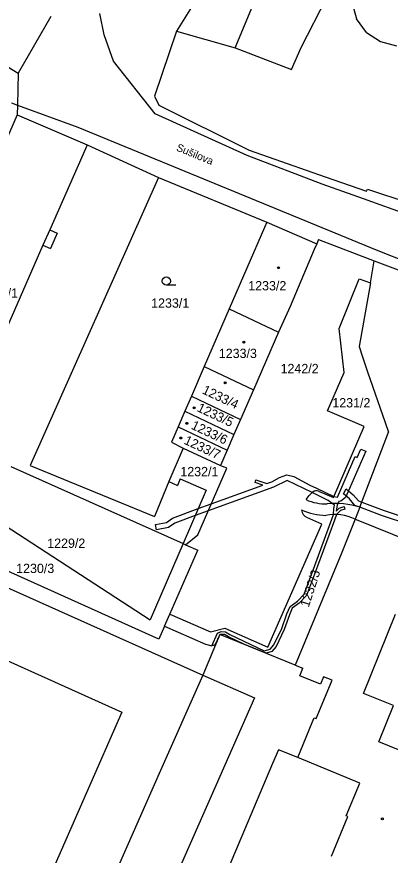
# Model space of a CAD drawing. Extents: x -593183 to -588034, y -1130415 to -1124994.
# Drawn here: x -590794.7 to -590726.4, y -1129085.7 to -1128932.4 of the extents above; entities that cross this region are included whole.
import ezdxf

# ---------------------------------------------------------------- set-up
doc = ezdxf.new("R2010")
doc.units = 0
for name, color, linetype in [('Vrstva 1', 7, 'Continuous'), ('Vrstva 15', 7, 'Continuous'), ('Vrstva 18', 7, 'Continuous'), ('Vrstva 19', 7, 'Continuous'), ('Vrstva 25', 7, 'Continuous'), ('Vrstva 27', 7, 'Continuous'), ('Vrstva 4', 7, 'Continuous')]:
    doc.layers.add(name, color=color, linetype=linetype)

msp = doc.modelspace()

# ---------------------------------------------------------------- linework, layer by layer
at = {"layer": 'Vrstva 1'}
for p, q in [((-590742.7, -1128938.07), (-590734.86, -1128922.71)), ((-590754.79, -1128938.13), (-590748.96, -1128924.23)), ((-590733.37, -1128929.98), (-590732.59, -1128932.8)), ((-590778.72, -1128935.77), (-590779.5, -1128931.86)), ((-590762.78, -1128930.71), (-590765.47, -1128935.05)), ((-590788.44, -1128932.42), (-590794.42, -1128942.78)), ((-590730.78, -1128935.33), (-590732.59, -1128932.8)), ((-590807.66, -1128934.68), (-590794.42, -1128942.78)), ((-590777.02, -1128940.57), (-590778.72, -1128935.77)), ((-590765.47, -1128935.05), (-590769.5, -1128946.96)), ((-590765.47, -1128935.05), (-590754.79, -1128938.13)), ((-590730.78, -1128935.33), (-590728.23, -1128936.97)), ((-590728.23, -1128936.97), (-590725.28, -1128937.78)), ((-590754.79, -1128938.13), (-590744.51, -1128942.06)), ((-590744.51, -1128942.06), (-590742.7, -1128938.07)), ((-590769.38, -1128950.19), (-590777.02, -1128940.57)), ((-590794.42, -1128942.78), (-590794.56, -1128948.61)), ((-590769.5, -1128946.96), (-590768.74, -1128948.59)), ((-590795.67, -1128948.19), (-590794.56, -1128948.61)), ((-590794.56, -1128948.61), (-590794.6, -1128950.4)), ((-590794.56, -1128948.61), (-590783.53, -1128952.65)), ((-590768.74, -1128948.59), (-590752.22, -1128956.82)), ((-590752.61, -1128957.79), (-590769.38, -1128950.19)), ((-590794.6, -1128950.4), (-590818.7, -1129005.38)), ((-590794.6, -1128950.4), (-590781.82, -1128955.89)), ((-590783.53, -1128952.65), (-590729, -1128975.06)), ((-590781.82, -1128955.89), (-590768.76, -1128961.85)), ((-590738.87, -1128963.06), (-590752.61, -1128957.79)), ((-590752.22, -1128956.82), (-590738.32, -1128961.7)), ((-590768.76, -1128961.85), (-590792.23, -1129014.5)), ((-590768.76, -1128961.85), (-590748.98, -1128970.01)), ((-590738.32, -1128961.7), (-590730.76, -1128964.36)), ((-590731.32, -1128965.75), (-590738.87, -1128963.06)), ((-590730.76, -1128964.36), (-590730.61, -1128963.98)), ((-590730.61, -1128963.98), (-590710.41, -1128970.67)), ((-590711.31, -1128972.9), (-590731.32, -1128965.75)), ((-590748.98, -1128970.01), (-590749.43, -1128970.99)), ((-590748.98, -1128970.01), (-590739.83, -1128973.94)), ((-590749.43, -1128970.99), (-590755.84, -1128985.84)), ((-590739.52, -1128973.17), (-590739.83, -1128973.94)), ((-590739.52, -1128973.17), (-590729.36, -1128977.06)), ((-590739.83, -1128973.94), (-590740.32, -1128975.01)), ((-590740.32, -1128975.01), (-590744.74, -1128985.41)), ((-590729, -1128975.06), (-590722.34, -1128977.74)), ((-590730.07, -1128981.09), (-590729.36, -1128977.06)), ((-590729.36, -1128977.06), (-590724.51, -1128978.92)), ((-590735.74, -1128989.44), (-590732.12, -1128980.37)), ((-590732.12, -1128980.37), (-590730.07, -1128981.09)), ((-590730.07, -1128981.09), (-590732.14, -1128992.76)), ((-590744.74, -1128985.41), (-590746.86, -1128990.1)), ((-590755.84, -1128985.84), (-590760.41, -1128996.39)), ((-590755.84, -1128985.84), (-590746.86, -1128990.1)), ((-590746.86, -1128990.1), (-590751.44, -1129000.65)), ((-590734.86, -1128997.48), (-590735.74, -1128989.44)), ((-590732.14, -1128992.76), (-590731.49, -1128994.65)), ((-590731.49, -1128994.65), (-590730.57, -1128997.34)), ((-590760.41, -1128996.39), (-590762.75, -1129001.81)), ((-590760.41, -1128996.39), (-590751.44, -1129000.65)), ((-590737.91, -1129004.47), (-590734.86, -1128997.48)), ((-590730.57, -1128997.34), (-590727.38, -1129006.63)), ((-590751.44, -1129000.65), (-590753.79, -1129006.06)), ((-590762.75, -1129001.81), (-590763.95, -1129004.56)), ((-590762.75, -1129001.81), (-590753.79, -1129006.06)), ((-590763.95, -1129004.56), (-590765.18, -1129007.41)), ((-590763.95, -1129004.56), (-590754.99, -1129008.81)), ((-590731.21, -1129007.38), (-590737.91, -1129004.47)), ((-590753.79, -1129006.06), (-590754.99, -1129008.81)), ((-590727.38, -1129006.63), (-590726.78, -1129008.38)), ((-590765.18, -1129007.41), (-590766.41, -1129010.25)), ((-590765.18, -1129007.41), (-590756.22, -1129011.66)), ((-590736.81, -1129020.36), (-590731.21, -1129007.38)), ((-590732.01, -1129022.13), (-590726.78, -1129008.38)), ((-590754.99, -1129008.81), (-590756.22, -1129011.66)), ((-590764.26, -1129011.34), (-590766.89, -1129017.42)), ((-590766.41, -1129010.25), (-590764.26, -1129011.34)), ((-590764.26, -1129011.34), (-590757.46, -1129014.5)), ((-590756.22, -1129011.66), (-590757.46, -1129014.5)), ((-590792.23, -1129014.5), (-590769.49, -1129023.82)), ((-590757.46, -1129014.5), (-590756.84, -1129014.76)), ((-590812.05, -1129015.6), (-590770.33, -1129042.68)), ((-590795.79, -1129014.65), (-590764.3, -1129028.78)), ((-590761.59, -1129027.14), (-590756.29, -1129014.99)), ((-590756.29, -1129014.99), (-590756.84, -1129014.76)), ((-590766.89, -1129017.42), (-590769.49, -1129023.82)), ((-590766.89, -1129017.42), (-590765.33, -1129018.15)), ((-590764.8, -1129016.94), (-590765.33, -1129018.15)), ((-590764.8, -1129016.94), (-590760.05, -1129019)), ((-590760.05, -1129019), (-590764.3, -1129028.78)), ((-590739.54, -1129019.18), (-590736.81, -1129020.36)), ((-590741.81, -1129020.73), (-590741.27, -1129019.96)), ((-590741.27, -1129019.96), (-590740.56, -1129019.33)), ((-590732.01, -1129022.13), (-590732.84, -1129024.32)), ((-590826.68, -1129023.22), (-590760.68, -1129052.84)), ((-590748.8, -1129047.71), (-590738.95, -1129025.21)), ((-590738.95, -1129025.21), (-590741.65, -1129023.98)), ((-590738.95, -1129025.21), (-590741.65, -1129023.98)), ((-590738.95, -1129025.21), (-590741.65, -1129023.98)), ((-590738.95, -1129025.21), (-590741.65, -1129023.98)), ((-590738.95, -1129025.21), (-590741.65, -1129023.98)), ((-590738.95, -1129025.21), (-590741.65, -1129023.98)), ((-590738.95, -1129025.21), (-590741.65, -1129023.98)), ((-590732.84, -1129024.32), (-590735.3, -1129030.39)), ((-590732.84, -1129024.32), (-590732.38, -1129024.51)), ((-590732.38, -1129024.51), (-590720.57, -1129029.29)), ((-590763.83, -1129028.99), (-590761.59, -1129027.14)), ((-590764.3, -1129028.78), (-590770.33, -1129042.68)), ((-590764.3, -1129028.78), (-590763.83, -1129028.99)), ((-590763.83, -1129028.99), (-590761.6, -1129029.99)), ((-590766.73, -1129041.66), (-590761.6, -1129029.99)), ((-590735.3, -1129030.39), (-590743.8, -1129050.98)), ((-590768.75, -1129046.27), (-590800.66, -1129031.89)), ((-590767.69, -1129043.85), (-590766.73, -1129041.66)), ((-590766.73, -1129041.66), (-590759.29, -1129044.92)), ((-590767.69, -1129043.85), (-590768.75, -1129046.27)), ((-590767.69, -1129043.85), (-590760.18, -1129047.16)), ((-590759.29, -1129044.92), (-590756.67, -1129044.22)), ((-590756.67, -1129044.22), (-590748.8, -1129047.71)), ((-590757.56, -1129045.37), (-590758.38, -1129047.3)), ((-590743.8, -1129050.98), (-590757.56, -1129045.37)), ((-590758.38, -1129047.3), (-590760.68, -1129052.84)), ((-590760.18, -1129047.16), (-590759.03, -1129047.44)), ((-590758.38, -1129047.3), (-590759.03, -1129047.44)), ((-590743.8, -1129050.98), (-590742.41, -1129051.55)), ((-590760.68, -1129052.84), (-590751.22, -1129056.96)), ((-590742.98, -1129052.93), (-590742.41, -1129051.55)), ((-590739.21, -1129054.49), (-590742.98, -1129052.93)), ((-590739.96, -1129060.76), (-590737.07, -1129053.76)), ((-590738.64, -1129053.11), (-590739.21, -1129054.49)), ((-590737.07, -1129053.76), (-590738.64, -1129053.11)), ((-590751.22, -1129056.96), (-590777.97, -1129117.53)), ((-590740.69, -1129061.48), (-590740.33, -1129060.6)), ((-590740.33, -1129060.6), (-590739.96, -1129060.76)), ((-590743.33, -1129067.88), (-590740.69, -1129061.48)), ((-590746.85, -1129066.45), (-590747.93, -1129068.99)), ((-590743.33, -1129067.88), (-590746.85, -1129066.45)), ((-590732, -1129072.56), (-590743.33, -1129067.88)), ((-590747.93, -1129068.99), (-590770.33, -1129121.77)), ((-590734.47, -1129078.55), (-590732, -1129072.56)), ((-590737.18, -1129085.89), (-590734.19, -1129078.66)), ((-590734.19, -1129078.66), (-590734.47, -1129078.55))]:
    msp.add_line(p, q, dxfattribs=at)
for centre, radius, start, end in [((-590739.9, -1129020.31), 1.18, 72.4737, 124.258), ((-590738.14, -1129012.62), 8.9, 245.6482, 271.1601), ((-590736.37, -1129035.34), 13.91, 71.7298, 96.5631), ((-590741.13, -1129022.56), 1.51, 182.113, 249.9918), ((-590737.94, -1129011.97), 11.64, 246.166, 268.7491), ((-590736.56, -1129031.85), 8.4, 63.6994, 101.1814)]:
    msp.add_arc(centre, radius, start, end, dxfattribs=at)
at = {"layer": 'Vrstva 25'}
msp.add_line((-590765.59, -1128981.52), (-590767.34, -1128981.52), dxfattribs=at)
for centre, radius in [((-590746.84, -1128978.32), 0.175), ((-590746.84, -1128978.32), 0.15), ((-590767.34, -1128980.77), 0.75), ((-590753.17, -1128991.96), 0.175), ((-590753.17, -1128991.96), 0.15), ((-590756.6, -1128999.38), 0.175), ((-590756.6, -1128999.38), 0.15), ((-590762.28, -1129003.96), 0.175), ((-590762.28, -1129003.96), 0.15), ((-590763.6, -1129006.78), 0.175), ((-590763.6, -1129006.78), 0.15), ((-590764.7, -1129009.46), 0.175), ((-590764.7, -1129009.46), 0.15), ((-590727.88, -1129079.07), 0.175)]:
    msp.add_circle(centre, radius, dxfattribs=at)
at = {"layer": 'Vrstva 27'}
for p, q in [((-590732.5, -1129013.01), (-590731.83, -1129011.48)), ((-590731.83, -1129011.48), (-590730.91, -1129011.88)), ((-590736.05, -1129020.28), (-590732.82, -1129012.87)), ((-590730.91, -1129011.88), (-590733.88, -1129018.68)), ((-590732.82, -1129012.87), (-590732.5, -1129013.01)), ((-590751.14, -1129017.61), (-590750.98, -1129017.13)), ((-590749.74, -1129018.07), (-590751.14, -1129017.61)), ((-590750.98, -1129017.13), (-590748.98, -1129017.79)), ((-590748.98, -1129017.79), (-590748.08, -1129017.46)), ((-590748.08, -1129017.46), (-590746.66, -1129016.68)), ((-590745.28, -1129017.21), (-590747.76, -1129018.48)), ((-590746.66, -1129016.68), (-590745.34, -1129016.19)), ((-590745.34, -1129016.19), (-590744.05, -1129016.53)), ((-590740.68, -1129019.44), (-590745.28, -1129017.21)), ((-590744.05, -1129016.53), (-590741.11, -1129018.07)), ((-590747.76, -1129018.48), (-590759.68, -1129022.77)), ((-590759.13, -1129021.51), (-590749.74, -1129018.07)), ((-590741.11, -1129018.07), (-590739.93, -1129018.66)), ((-590739.93, -1129018.66), (-590736.72, -1129020.15)), ((-590734.96, -1129019.68), (-590734.52, -1129018.74)), ((-590733.88, -1129018.68), (-590734.61, -1129020.31)), ((-590734.52, -1129018.74), (-590733.21, -1129019.87)), ((-590737.75, -1129020.86), (-590740.68, -1129019.44)), ((-590736.72, -1129020.15), (-590736.05, -1129020.28)), ((-590734.61, -1129020.31), (-590735.45, -1129021)), ((-590733.91, -1129020.59), (-590734.96, -1129019.68)), ((-590732.88, -1129021.8), (-590733.91, -1129020.59)), ((-590733.21, -1129019.87), (-590732.26, -1129020.96)), ((-590761.51, -1129022.36), (-590759.13, -1129021.51)), ((-590737.03, -1129021.44), (-590737.75, -1129020.86)), ((-590736.64, -1129021.75), (-590737.03, -1129021.44)), ((-590736.75, -1129022.36), (-590736.64, -1129021.75)), ((-590736.13, -1129021.72), (-590736.32, -1129022.82)), ((-590736.32, -1129022.82), (-590735.78, -1129022.27)), ((-590736, -1129021.43), (-590736.13, -1129021.72)), ((-590735.83, -1129021.05), (-590736, -1129021.43)), ((-590735.45, -1129021), (-590735.83, -1129021.05)), ((-590735.78, -1129022.27), (-590734.88, -1129022.01)), ((-590734.88, -1129022.01), (-590734.74, -1129022.49)), ((-590732.01, -1129022.13), (-590732.88, -1129021.8)), ((-590732.26, -1129020.96), (-590731.65, -1129021.19)), ((-590728.04, -1129023.62), (-590732.01, -1129022.13)), ((-590731.65, -1129021.19), (-590727.72, -1129022.68)), ((-590766.23, -1129024.13), (-590761.51, -1129022.36)), ((-590762.06, -1129023.62), (-590765.77, -1129025.03)), ((-590759.68, -1129022.77), (-590762.06, -1129023.62)), ((-590737.1, -1129024.28), (-590736.8, -1129023.45)), ((-590736.8, -1129023.45), (-590736.75, -1129022.36)), ((-590736.27, -1129023.46), (-590736.64, -1129024.46)), ((-590735.52, -1129022.71), (-590736.27, -1129023.46)), ((-590734.74, -1129022.49), (-590735.52, -1129022.71)), ((-590717.88, -1129026.97), (-590728.04, -1129023.62)), ((-590727.72, -1129022.68), (-590717.54, -1129026.03)), ((-590769.33, -1129025.27), (-590767.35, -1129024.9)), ((-590769.15, -1129026.25), (-590769.33, -1129025.27)), ((-590767.35, -1129024.9), (-590766.23, -1129024.13)), ((-590765.77, -1129025.03), (-590766.95, -1129025.84)), ((-590740.19, -1129032.75), (-590737.1, -1129024.28)), ((-590736.64, -1129024.46), (-590739.72, -1129032.92)), ((-590766.95, -1129025.84), (-590769.15, -1129026.25)), ((-590742.19, -1129037.99), (-590740.19, -1129032.75)), ((-590739.72, -1129032.92), (-590741.75, -1129038.25)), ((-590743.39, -1129039.29), (-590742.19, -1129037.99)), ((-590741.75, -1129038.25), (-590743.05, -1129039.67)), ((-590745.33, -1129041.6), (-590744.75, -1129040.28)), ((-590744.35, -1129040.6), (-590744.87, -1129041.78)), ((-590744.75, -1129040.28), (-590743.39, -1129039.29)), ((-590743.05, -1129039.67), (-590744.35, -1129040.6)), ((-590746.26, -1129044.28), (-590745.33, -1129041.6)), ((-590744.87, -1129041.78), (-590745.8, -1129044.48)), ((-590759.03, -1129047.44), (-590758.02, -1129045.17)), ((-590758.02, -1129045.17), (-590757.34, -1129044.84)), ((-590757.34, -1129044.84), (-590756.54, -1129044.88)), ((-590756.54, -1129044.88), (-590755.73, -1129045.38)), ((-590747.72, -1129047.3), (-590746.26, -1129044.28)), ((-590745.8, -1129044.48), (-590747.3, -1129047.58)), ((-590757.56, -1129045.37), (-590758.5, -1129047.33)), ((-590756.7, -1129045.38), (-590757.56, -1129045.37)), ((-590755.97, -1129045.82), (-590756.7, -1129045.38)), ((-590753.18, -1129047.16), (-590755.97, -1129045.82)), ((-590755.73, -1129045.38), (-590749.46, -1129048.38)), ((-590758.5, -1129047.33), (-590759.03, -1129047.44)), ((-590749.13, -1129048.8), (-590753.18, -1129047.16)), ((-590749.46, -1129048.38), (-590748.36, -1129048.04)), ((-590748.36, -1129048.04), (-590747.72, -1129047.3)), ((-590747.3, -1129047.58), (-590748.08, -1129048.48)), ((-590748.08, -1129048.48), (-590749.13, -1129048.8))]:
    msp.add_line(p, q, dxfattribs=at)
at = {"layer": 'Vrstva 4'}
for p, q in [((-590781.82, -1128955.89), (-590782.12, -1128956.58)), ((-590782.12, -1128956.58), (-590788.67, -1128971.4)), ((-590788.67, -1128971.4), (-590789.91, -1128974.2)), ((-590788.67, -1128971.4), (-590787.3, -1128972.01)), ((-590787.3, -1128972.01), (-590788.53, -1128974.81)), ((-590789.91, -1128974.2), (-590805.97, -1129010.93)), ((-590789.91, -1128974.2), (-590788.53, -1128974.81)), ((-590820.47, -1129039.38), (-590775.49, -1129059.59)), ((-590731.33, -1129056.15), (-590725.48, -1129041.64)), ((-590760.68, -1129052.84), (-590768.64, -1129070.8)), ((-590725.86, -1129058.35), (-590731.33, -1129056.15)), ((-590728.53, -1129065.02), (-590725.86, -1129058.35)), ((-590775.49, -1129059.59), (-590795.3, -1129104.76)), ((-590722.97, -1129067.25), (-590728.53, -1129065.02)), ((-590768.64, -1129070.8), (-590791.06, -1129121.57))]:
    msp.add_line(p, q, dxfattribs=at)

# ---------------------------------------------------------------- texts
at = {"layer": 'Vrstva 15'}
msp.add_text('Sušilova', height=1.4, rotation=337.5148, dxfattribs=at).set_placement((-590765.64, -1128956.87))
at = {"layer": 'Vrstva 18'}
for s, p in [('1233/1', (-590770.12, -1128985.64)), ('1242/2', (-590746.47, -1128997.61)), ('1231/2', (-590737.02, -1129003.87)), ('1232/1', (-590764.79, -1129016.45)), ('1229/2', (-590789.11, -1129029.55)), ('1230/3', (-590794.79, -1129034.15))]:
    msp.add_text(s, height=1.7, dxfattribs=at).set_placement(p)
msp.add_text('1232/3', height=1.7, rotation=72, dxfattribs=at).set_placement((-590741.34, -1129040.53))
at = {"layer": 'Vrstva 19'}
for s, p in [('1233/2', (-590752.38, -1128982.47)), ('1229/1', (-590801.4, -1128983.81)), ('1233/3', (-590757.76, -1128994.84))]:
    msp.add_text(s, height=1.7, dxfattribs=at).set_placement(p)
for s, rotation, p in [('1233/4', 334.6236, (-590760.94, -1129001.25)), ('1233/5', 334.6236, (-590761.88, -1129004.5)), ('1233/6', 334.6236, (-590762.95, -1129007.71)), ('1233/7', 335.0754, (-590764.26, -1129010.47))]:
    msp.add_text(s, height=1.7, rotation=rotation, dxfattribs=at).set_placement(p)

doc.saveas('drawing.dxf')
